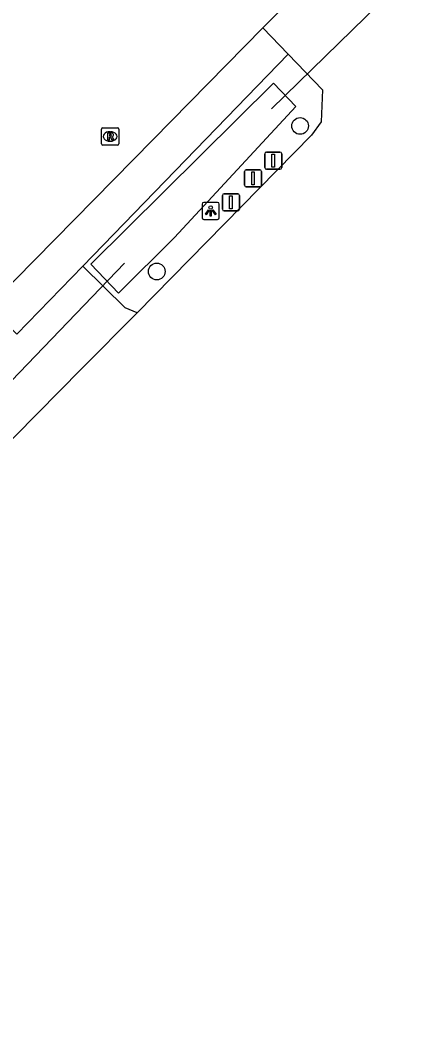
# Model space of a CAD drawing. Extents: x 162186 to 163152, y 385513 to 386513.
# Drawn here: x 163020.3 to 163043.6, y 386282.9 to 386342.6 of the extents above; entities that cross this region are included whole.
import ezdxf

# ---------------------------------------------------------------- set-up
doc = ezdxf.new("R2010")
doc.units = 0
for name, color, linetype in [('IMGEO_Afsluitpaal', 7, 'Continuous'), ('IMGEO_Boom', 7, 'Continuous'), ('IMGEO_Duiker', 7, 'Continuous'), ('IMGEO_Lichtpunt', 7, 'Continuous'), ('IMGEO_Parkeervlak_halfverhard', 7, 'Continuous'), ('IMGEO_Rijbaan_lokaal_open', 7, 'Continuous'), ('IMGEO_Rioolput', 7, 'Continuous'), ('IMGEO_Voetpad_open', 7, 'Continuous'), ('IMGEO_Waterloop', 7, 'Continuous')]:
    doc.layers.add(name, color=color, linetype=linetype)

msp = doc.modelspace()

# ---------------------------------------------------------------- linework, layer by layer
at = {"layer": 'IMGEO_Afsluitpaal'}
for p, q in [((163034.544, 386334.022), (163034.544, 386334.822)), ((163034.544, 386334.822), (163034.544, 386334.022)), ((163034.644, 386334.922), (163035.434, 386334.922)), ((163035.434, 386334.922), (163034.644, 386334.922)), ((163035.534, 386334.822), (163035.534, 386334.022)), ((163035.534, 386334.022), (163035.534, 386334.822)), ((163033.365, 386332.99), (163033.365, 386333.79)), ((163033.365, 386333.79), (163033.365, 386332.99)), ((163033.465, 386333.89), (163034.255, 386333.89)), ((163034.255, 386333.89), (163033.465, 386333.89)), ((163034.355, 386333.79), (163034.355, 386332.99)), ((163034.355, 386332.99), (163034.355, 386333.79)), ((163035.434, 386333.922), (163034.644, 386333.922)), ((163034.644, 386333.922), (163035.434, 386333.922)), ((163032.175, 386332.489), (163032.965, 386332.489)), ((163032.965, 386332.489), (163032.175, 386332.489)), ((163034.255, 386332.89), (163033.465, 386332.89)), ((163033.465, 386332.89), (163034.255, 386332.89)), ((163032.075, 386331.589), (163032.075, 386332.389)), ((163032.075, 386332.389), (163032.075, 386331.589)), ((163033.065, 386332.389), (163033.065, 386331.589)), ((163033.065, 386331.589), (163033.065, 386332.389)), ((163032.965, 386331.489), (163032.175, 386331.489)), ((163032.175, 386331.489), (163032.965, 386331.489))]:
    msp.add_line(p, q, dxfattribs=at)
for points in [[(163034.964, 386334.797), (163035.114, 386334.797), (163035.114, 386334.047), (163034.964, 386334.047), (163034.964, 386334.797)], [(163033.785, 386333.765), (163033.935, 386333.765), (163033.935, 386333.015), (163033.785, 386333.015), (163033.785, 386333.765)], [(163032.495, 386332.364), (163032.645, 386332.364), (163032.645, 386331.614), (163032.495, 386331.614), (163032.495, 386332.364)]]:
    msp.add_lwpolyline(points, dxfattribs=at)
for centre, start, end in [((163034.644, 386334.822), 90, 180), ((163034.644, 386334.822), 90, 180), ((163035.434, 386334.822), 0, 90), ((163035.434, 386334.822), 360, 90), ((163033.465, 386333.79), 90, 180), ((163033.465, 386333.79), 90, 180), ((163034.255, 386333.79), 0, 90), ((163034.255, 386333.79), 360, 90), ((163034.644, 386334.022), 180, 270), ((163034.644, 386334.022), 180, 270), ((163035.434, 386334.022), 270, 0), ((163035.434, 386334.022), 270, 0), ((163032.175, 386332.389), 90, 180), ((163032.175, 386332.389), 90, 180), ((163032.965, 386332.389), 0, 90), ((163032.965, 386332.389), 360, 90), ((163033.465, 386332.99), 180, 270), ((163033.465, 386332.99), 180, 270), ((163034.255, 386332.99), 270, 0), ((163034.255, 386332.99), 270, 0), ((163032.175, 386331.589), 180, 270), ((163032.175, 386331.589), 180, 270), ((163032.965, 386331.589), 270, 0), ((163032.965, 386331.589), 270, 0)]:
    msp.add_arc(centre, 0.1, start, end, dxfattribs=at)
at = {"layer": 'IMGEO_Boom'}
for centre in [(163036.606, 386336.449), (163028.242, 386327.951)]:
    msp.add_circle(centre, 0.489, dxfattribs=at)
at = {"layer": 'IMGEO_Duiker'}
for points in [[(163043.578, 386345.892), (163034.949, 386337.45)], [(163002.27, 386303.364), (163026.367, 386328.436)]]:
    msp.add_lwpolyline(points, dxfattribs=at)
at = {"layer": 'IMGEO_Lichtpunt'}
for p, q in [((163030.892, 386331.89), (163030.892, 386331.083)), ((163030.892, 386331.89), (163030.892, 386331.083)), ((163031.794, 386331.985), (163030.986, 386331.985)), ((163031.794, 386331.985), (163030.986, 386331.985)), ((163031.888, 386331.083), (163031.888, 386331.89)), ((163031.888, 386331.083), (163031.888, 386331.89)), ((163030.986, 386330.989), (163031.794, 386330.989)), ((163030.986, 386330.989), (163031.794, 386330.989))]:
    msp.add_line(p, q, dxfattribs=at)
for points in [[(163031.266, 386331.554), (163031.305, 386331.526), (163031.117, 386331.264), (163031.079, 386331.291), (163031.266, 386331.554)], [(163031.368, 386331.506), (163031.415, 386331.506), (163031.415, 386331.184), (163031.368, 386331.184), (163031.368, 386331.506)], [(163031.478, 386331.526), (163031.516, 386331.553), (163031.703, 386331.291), (163031.664, 386331.263), (163031.478, 386331.526)]]:
    msp.add_lwpolyline(points, dxfattribs=at)
msp.add_circle((163031.391, 386331.688), 0.0994, dxfattribs=at)
for centre, start, end in [((163030.986, 386331.89), 90, 180), ((163030.986, 386331.89), 90, 180), ((163031.794, 386331.89), 0, 90), ((163031.794, 386331.89), 0, 90), ((163030.986, 386331.083), 180, 270), ((163030.986, 386331.083), 180, 270), ((163031.794, 386331.083), 270, 0), ((163031.794, 386331.083), 270, 360)]:
    msp.add_arc(centre, 0.0946, start, end, dxfattribs=at)
at = {"layer": 'IMGEO_Parkeervlak_halfverhard'}
msp.add_lwpolyline([(163027.098, 386325.528), (163026.406, 386325.829), (163023.932, 386328.264)], dxfattribs=at)
at = {"layer": 'IMGEO_Rijbaan_lokaal_open'}
for points in [[(163038.515, 386346.291), (163034.43, 386342.186)], [(163034.43, 386342.186), (163035.921, 386340.641)], [(163035.921, 386340.641), (163037.92, 386338.568), (163037.834, 386336.684), (163037.27, 386335.915), (163027.098, 386325.528)], [(163027.098, 386325.528), (163023.858, 386322.26), (163018.671, 386317.024), (163015.102, 386313.421)]]:
    msp.add_lwpolyline(points, dxfattribs=at)
at = {"layer": 'IMGEO_Rioolput'}
for p, q in [((163025.022, 386335.409), (163025.022, 386336.261)), ((163025.097, 386336.335), (163025.949, 386336.335)), ((163025.51, 386336.115), (163025.535, 386336.115)), ((163026.023, 386336.261), (163026.023, 386335.409)), ((163025.533, 386335.555), (163025.508, 386335.555)), ((163025.949, 386335.335), (163025.097, 386335.335))]:
    msp.add_line(p, q, dxfattribs=at)
for points in [[(163025.022, 386335.409), (163025.022, 386336.261)], [(163025.097, 386336.335), (163025.949, 386336.335)], [(163025.611, 386336.033), (163025.359, 386336.035), (163025.359, 386335.635)], [(163026.023, 386336.261), (163026.023, 386335.409)], [(163025.359, 386335.635), (163025.483, 386335.635), (163025.483, 386335.797), (163025.494, 386335.797)], [(163025.537, 386335.954), (163025.483, 386335.954), (163025.483, 386335.873)], [(163025.483, 386335.873), (163025.535, 386335.873)], [(163025.541, 386335.768), (163025.612, 386335.635), (163025.752, 386335.635), (163025.687, 386335.761)], [(163025.949, 386335.335), (163025.097, 386335.335)]]:
    msp.add_lwpolyline(points, dxfattribs=at)
for centre, radius, start, end in [((163025.099, 386336.259), 0.0765, 91.55205, 178.44795), ((163025.099, 386336.259), 0.0765, 91.55205, 178.44795), ((163025.61, 386335.923), 0.109, 350.36119, 89.41601), ((163025.947, 386336.259), 0.0765, 1.55205, 88.44795), ((163025.947, 386336.259), 0.0765, 1.55205, 88.44795), ((163025.493, 386335.744), 0.0533, 26.02933, 88.69889), ((163025.519, 386336.062), 0.19, 274.7715, 282.96867), ((163025.543, 386335.858), 0.0964, 77.00612, 93.18647), ((163025.557, 386335.915), 0.0378, 276.66336, 79.67722), ((163025.608, 386335.923), 0.112, 277.58423, 350.98172), ((163025.592, 386335.708), 0.108, 29.51342, 73.79051), ((163025.099, 386335.411), 0.0765, 181.55205, 268.44795), ((163025.099, 386335.411), 0.0765, 181.55205, 268.44795), ((163025.947, 386335.411), 0.0765, 271.55205, 358.44795), ((163025.947, 386335.411), 0.0765, 271.55205, 358.44795)]:
    msp.add_arc(centre, radius, start, end, dxfattribs=at)
for centre, major_axis, ratio, start_param, end_param in [((163025.509, 386335.835), (-0.387, 0.002), 0.722429, 4.712389, 7.853982), ((163025.534, 386335.835), (-0.39, 0.002), 0.717154, 1.570796, 4.712389)]:
    msp.add_ellipse(centre, major_axis=major_axis, ratio=ratio, start_param=start_param, end_param=end_param, dxfattribs=at)
at = {"layer": 'IMGEO_Voetpad_open'}
for points in [[(162925.972, 386232.4), (162928.11, 386234.369), (162936.084, 386242.543), (162940.031, 386246.528), (162959.911, 386266.582), (162977.136, 386284.048), (162997.683, 386304.871), (163005.731, 386313.003), (163017.667, 386325.124), (163028.042, 386335.652), (163034.43, 386342.186)], [(163035.921, 386340.641), (163023.932, 386328.264)], [(163023.932, 386328.264), (163020.076, 386324.285), (163019.643, 386324.727), (163011.834, 386316.804), (163012.258, 386316.381), (163012.131, 386316.262)]]:
    msp.add_lwpolyline(points, dxfattribs=at)
at = {"layer": 'IMGEO_Waterloop'}
msp.add_lwpolyline([(163029.27, 386329.941), (163026.015, 386326.689), (163024.388, 386328.372), (163035.055, 386338.957), (163036.359, 386337.59), (163029.27, 386329.941)], dxfattribs=at)

doc.saveas('drawing.dxf')
